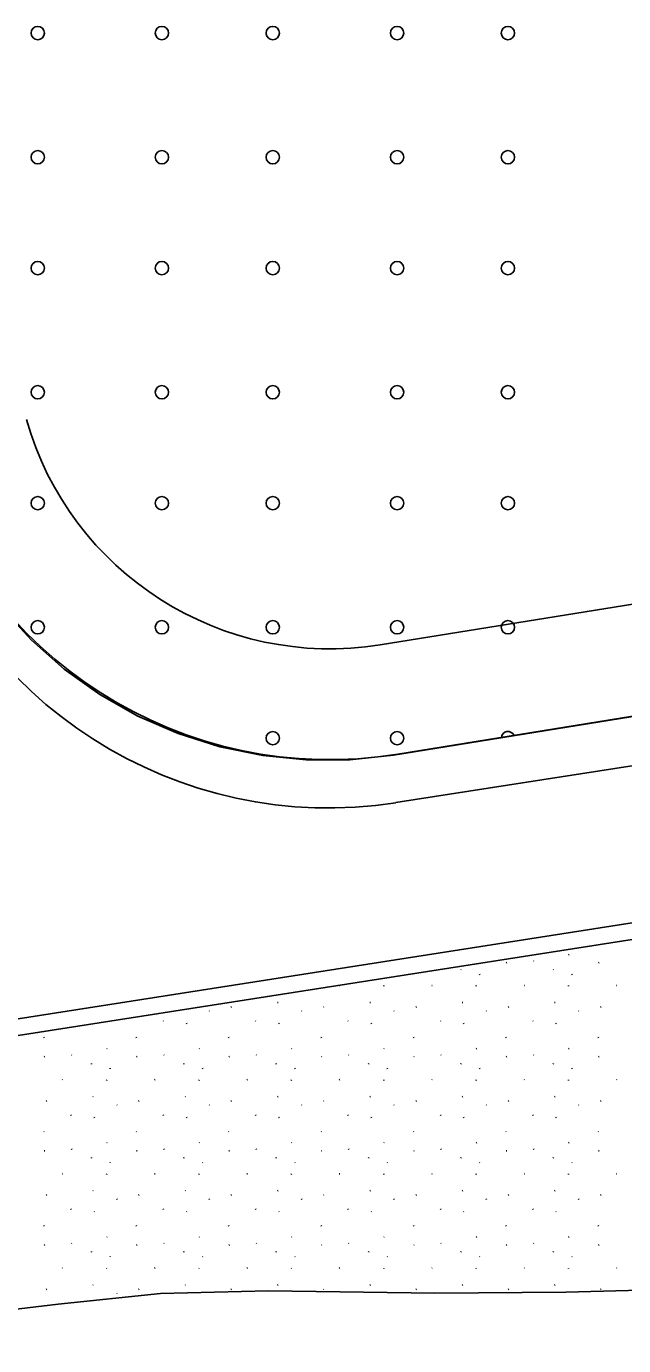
# Model space of a CAD drawing. Extents: x 419396 to 421519, y 4453567 to 4456767.
# Drawn here: x 420494.7 to 420548.6, y 4454909.9 to 4455028.8 of the extents above; entities that cross this region are included whole.
import ezdxf

# ---------------------------------------------------------------- set-up
doc = ezdxf.new("R2010")
doc.units = 0
for name, color, linetype in [('0_KADASTRO', 7, 'Continuous'), ('ADAKENARI1000', 7, 'Continuous'), ('F_YAPI_YAKLAŞMA', 7, 'Continuous'), ('KALDIRIM', 7, 'Continuous'), ('Level 33', 7, 'Continuous'), ('Level 41', 7, 'Continuous')]:
    doc.layers.add(name, color=color, linetype=linetype)

msp = doc.modelspace()

# ---------------------------------------------------------------- linework, layer by layer
at = {"layer": '0_KADASTRO'}
for p, q in [((420492.53, 4454976.39), (420495.2, 4454973.49)), ((420495.2, 4454973.49), (420498.16, 4454970.88)), ((420527.86, 4454963.12), (420588.57, 4454972.94)), ((420498.16, 4454970.88), (420501.38, 4454968.59)), ((420501.38, 4454968.59), (420504.81, 4454966.64)), ((420504.81, 4454966.64), (420508.43, 4454965.06)), ((420508.43, 4454965.06), (420512.19, 4454963.87)), ((420512.19, 4454963.87), (420516.06, 4454963.07)), ((420516.06, 4454963.07), (420519.98, 4454962.68)), ((420519.98, 4454962.68), (420523.93, 4454962.7)), ((420523.93, 4454962.7), (420527.86, 4454963.12))]:
    msp.add_line(p, q, dxfattribs=at)
at = {"layer": 'ADAKENARI1000'}
for p, q in [((420593.54, 4454973.74), (420528.25, 4454963.19)), ((420583.96, 4454951.88), (420334.51, 4454912.87)), ((420516.59, 4454914.79), (420506.84, 4454914.56)), ((420531.59, 4454914.58), (420516.59, 4454914.79)), ((420556.71, 4454915.05), (420543.4, 4454914.67)), ((420497.6, 4454913.58), (420488.38, 4454912.51)), ((420506.84, 4454914.56), (420497.6, 4454913.58)), ((420543.4, 4454914.67), (420531.59, 4454914.58))]:
    msp.add_line(p, q, dxfattribs=at)
msp.add_arc((420522.12, 4455001.15), 38.45, 195.8222, 279.1801, dxfattribs=at)
at = {"layer": 'F_YAPI_YAKLAŞMA'}
msp.add_line((420592.91, 4454983.77), (420526.66, 4454973.06), dxfattribs=at)
msp.add_arc((420522.12, 4455001.15), 28.45, 195.8222, 279.1801, dxfattribs=at)
at = {"layer": 'KALDIRIM'}
for p, q in [((420569.47, 4454965.3), (420528.08, 4454958.83)), ((420583.72, 4454953.36), (420305.55, 4454909.85))]:
    msp.add_line(p, q, dxfattribs=at)
msp.add_arc((420521.99, 4454997.75), 39.4, 195.8222, 278.8885, dxfattribs=at)
at = {"layer": 'Level 33'}
for centre in [(420495.77, 4455028.24), (420506.97, 4455028.24), (420516.97, 4455028.24), (420528.18, 4455028.24), (420538.18, 4455028.24), (420495.77, 4455017.04), (420506.97, 4455017.04), (420516.97, 4455017.04), (420528.18, 4455017.04), (420538.18, 4455017.04), (420495.77, 4455007.04), (420506.97, 4455007.04), (420516.97, 4455007.04), (420528.18, 4455007.04), (420538.18, 4455007.04), (420495.77, 4454995.84), (420506.97, 4454995.84), (420516.97, 4454995.84), (420528.18, 4454995.84), (420538.18, 4454995.84), (420495.77, 4454985.84), (420506.97, 4454985.84), (420516.97, 4454985.84), (420528.18, 4454985.84), (420538.18, 4454985.84), (420495.77, 4454974.64), (420506.97, 4454974.64), (420516.97, 4454974.64), (420528.18, 4454974.64), (420538.18, 4454974.64), (420516.97, 4454964.64), (420528.18, 4454964.64)]:
    msp.add_circle(centre, 0.6, dxfattribs=at)
msp.add_arc((420538.18, 4454964.64), 0.6, 23.9262, 174.434, dxfattribs=at)
at = {"layer": 'Level 41'}
for p, q in [((420540.47, 4454944.57), (420540.5, 4454944.53)), ((420543.69, 4454945.14), (420543.65, 4454945.11)), ((420533.94, 4454943.74), (420533.95, 4454943.79)), ((420535.61, 4454943.36), (420535.64, 4454943.31)), ((420538.07, 4454944.41), (420538.02, 4454944.38)), ((420542.27, 4454943.74), (420542.28, 4454943.79)), ((420543.95, 4454943.36), (420543.97, 4454943.31)), ((420546.4, 4454944.41), (420546.35, 4454944.38)), ((420523.01, 4454942.34), (420522.96, 4454942.32)), ((420526.98, 4454942.27), (420526.98, 4454942.32)), ((420531.34, 4454942.34), (420531.3, 4454942.32)), ((420535.31, 4454942.27), (420535.32, 4454942.32)), ((420539.67, 4454942.34), (420539.63, 4454942.32)), ((420543.64, 4454942.27), (420543.65, 4454942.32)), ((420548.01, 4454942.34), (420547.96, 4454942.32)), ((420511.23, 4454940.06), (420511.25, 4454940.02)), ((420513.25, 4454940.41), (420513.2, 4454940.39)), ((420517.44, 4454940.81), (420517.39, 4454940.79)), ((420519.56, 4454940.06), (420519.59, 4454940.02)), ((420521.58, 4454940.41), (420521.54, 4454940.39)), ((420525.77, 4454940.81), (420525.73, 4454940.79)), ((420527.89, 4454940.06), (420527.92, 4454940.02)), ((420529.92, 4454940.41), (420529.87, 4454940.39)), ((420534.11, 4454940.81), (420534.06, 4454940.79)), ((420536.22, 4454940.06), (420536.25, 4454940.02)), ((420538.25, 4454940.41), (420538.2, 4454940.39)), ((420542.44, 4454940.81), (420542.39, 4454940.79)), ((420544.55, 4454940.06), (420544.58, 4454940.02)), ((420546.58, 4454940.41), (420546.53, 4454940.39)), ((420507.09, 4454939.16), (420507.12, 4454939.11)), ((420509.18, 4454938.94), (420509.21, 4454938.89)), ((420515.42, 4454939.16), (420515.45, 4454939.11)), ((420517.51, 4454938.94), (420517.54, 4454938.89)), ((420523.75, 4454939.16), (420523.78, 4454939.11)), ((420525.84, 4454938.94), (420525.87, 4454938.89)), ((420532.09, 4454939.16), (420532.12, 4454939.11)), ((420534.18, 4454938.94), (420534.2, 4454938.89)), ((420540.42, 4454939.16), (420540.45, 4454939.11)), ((420542.51, 4454938.94), (420542.54, 4454938.89)), ((420496.32, 4454937.66), (420496.35, 4454937.62)), ((420504.65, 4454937.66), (420504.68, 4454937.62)), ((420512.99, 4454937.66), (420513.01, 4454937.62)), ((420521.32, 4454937.66), (420521.35, 4454937.62)), ((420529.65, 4454937.66), (420529.68, 4454937.62)), ((420537.98, 4454937.66), (420538.01, 4454937.62)), ((420546.32, 4454937.66), (420546.34, 4454937.62)), ((420502.03, 4454936.65), (420501.99, 4454936.62)), ((420510.37, 4454936.65), (420510.32, 4454936.62)), ((420518.7, 4454936.65), (420518.65, 4454936.62)), ((420527.03, 4454936.65), (420526.98, 4454936.62)), ((420535.36, 4454936.65), (420535.32, 4454936.62)), ((420543.69, 4454936.65), (420543.65, 4454936.62)), ((420496.4, 4454935.92), (420496.36, 4454935.9)), ((420498.81, 4454936.08), (420498.84, 4454936.04)), ((420500.61, 4454935.25), (420500.62, 4454935.3)), ((420504.74, 4454935.92), (420504.69, 4454935.9)), ((420507.14, 4454936.08), (420507.17, 4454936.04)), ((420508.94, 4454935.25), (420508.95, 4454935.3)), ((420513.07, 4454935.92), (420513.02, 4454935.9)), ((420515.48, 4454936.08), (420515.51, 4454936.04)), ((420517.28, 4454935.25), (420517.28, 4454935.3)), ((420521.4, 4454935.92), (420521.35, 4454935.9)), ((420523.81, 4454936.08), (420523.84, 4454936.04)), ((420525.61, 4454935.25), (420525.62, 4454935.3)), ((420529.73, 4454935.92), (420529.69, 4454935.9)), ((420532.14, 4454936.08), (420532.17, 4454936.04)), ((420533.94, 4454935.25), (420533.95, 4454935.3)), ((420538.07, 4454935.92), (420538.02, 4454935.9)), ((420540.47, 4454936.08), (420540.5, 4454936.04)), ((420542.27, 4454935.25), (420542.28, 4454935.3)), ((420546.4, 4454935.92), (420546.35, 4454935.9)), ((420498.01, 4454933.85), (420497.97, 4454933.83)), ((420501.98, 4454933.78), (420501.99, 4454933.83)), ((420502.29, 4454934.87), (420502.31, 4454934.82)), ((420506.35, 4454933.85), (420506.3, 4454933.83)), ((420510.31, 4454933.78), (420510.32, 4454933.83)), ((420510.62, 4454934.87), (420510.65, 4454934.82)), ((420514.68, 4454933.85), (420514.63, 4454933.83)), ((420518.64, 4454933.78), (420518.65, 4454933.83)), ((420518.95, 4454934.87), (420518.98, 4454934.82)), ((420523.01, 4454933.85), (420522.96, 4454933.83)), ((420526.98, 4454933.78), (420526.98, 4454933.83)), ((420527.28, 4454934.87), (420527.31, 4454934.82)), ((420531.34, 4454933.85), (420531.3, 4454933.83)), ((420535.31, 4454933.78), (420535.32, 4454933.83)), ((420535.61, 4454934.87), (420535.64, 4454934.82)), ((420539.67, 4454933.85), (420539.63, 4454933.83)), ((420543.64, 4454933.78), (420543.65, 4454933.83)), ((420543.95, 4454934.87), (420543.97, 4454934.82)), ((420548.01, 4454933.85), (420547.96, 4454933.83)), ((420496.59, 4454931.92), (420496.54, 4454931.9)), ((420500.78, 4454932.32), (420500.73, 4454932.3)), ((420502.89, 4454931.57), (420502.92, 4454931.53)), ((420504.92, 4454931.92), (420504.87, 4454931.9)), ((420509.11, 4454932.32), (420509.06, 4454932.3)), ((420511.23, 4454931.57), (420511.25, 4454931.53)), ((420513.25, 4454931.92), (420513.2, 4454931.9)), ((420517.44, 4454932.32), (420517.39, 4454932.3)), ((420519.56, 4454931.57), (420519.59, 4454931.53)), ((420521.58, 4454931.92), (420521.54, 4454931.9)), ((420525.77, 4454932.32), (420525.73, 4454932.3)), ((420527.89, 4454931.57), (420527.92, 4454931.53)), ((420529.92, 4454931.92), (420529.87, 4454931.9)), ((420534.11, 4454932.32), (420534.06, 4454932.3)), ((420536.22, 4454931.57), (420536.25, 4454931.53)), ((420538.25, 4454931.92), (420538.2, 4454931.9)), ((420542.44, 4454932.32), (420542.39, 4454932.3)), ((420544.55, 4454931.57), (420544.58, 4454931.53)), ((420546.58, 4454931.92), (420546.53, 4454931.9)), ((420498.76, 4454930.67), (420498.79, 4454930.62)), ((420500.85, 4454930.45), (420500.88, 4454930.4)), ((420507.09, 4454930.67), (420507.12, 4454930.62)), ((420509.18, 4454930.45), (420509.21, 4454930.4)), ((420515.42, 4454930.67), (420515.45, 4454930.62)), ((420517.51, 4454930.45), (420517.54, 4454930.4)), ((420523.75, 4454930.67), (420523.78, 4454930.62)), ((420525.84, 4454930.45), (420525.87, 4454930.4)), ((420532.09, 4454930.67), (420532.12, 4454930.62)), ((420534.18, 4454930.45), (420534.2, 4454930.4)), ((420540.42, 4454930.67), (420540.45, 4454930.62)), ((420542.51, 4454930.45), (420542.54, 4454930.4)), ((420496.32, 4454929.17), (420496.35, 4454929.13)), ((420504.65, 4454929.17), (420504.68, 4454929.13)), ((420512.99, 4454929.17), (420513.01, 4454929.13)), ((420521.32, 4454929.17), (420521.35, 4454929.13)), ((420529.65, 4454929.17), (420529.68, 4454929.13)), ((420537.98, 4454929.17), (420538.01, 4454929.13)), ((420546.32, 4454929.17), (420546.34, 4454929.13)), ((420502.03, 4454928.16), (420501.99, 4454928.14)), ((420510.37, 4454928.16), (420510.32, 4454928.14)), ((420518.7, 4454928.16), (420518.65, 4454928.14)), ((420527.03, 4454928.16), (420526.98, 4454928.14)), ((420535.36, 4454928.16), (420535.32, 4454928.14)), ((420543.69, 4454928.16), (420543.65, 4454928.14)), ((420496.4, 4454927.43), (420496.36, 4454927.41)), ((420498.81, 4454927.59), (420498.84, 4454927.55)), ((420500.61, 4454926.76), (420500.62, 4454926.82)), ((420504.74, 4454927.43), (420504.69, 4454927.41)), ((420507.14, 4454927.59), (420507.17, 4454927.55)), ((420508.94, 4454926.76), (420508.95, 4454926.82)), ((420513.07, 4454927.43), (420513.02, 4454927.41)), ((420515.48, 4454927.59), (420515.51, 4454927.55)), ((420517.28, 4454926.76), (420517.28, 4454926.82)), ((420521.4, 4454927.43), (420521.35, 4454927.41)), ((420523.81, 4454927.59), (420523.84, 4454927.55)), ((420525.61, 4454926.76), (420525.62, 4454926.82)), ((420529.73, 4454927.43), (420529.69, 4454927.41)), ((420532.14, 4454927.59), (420532.17, 4454927.55)), ((420533.94, 4454926.76), (420533.95, 4454926.82)), ((420538.07, 4454927.43), (420538.02, 4454927.41)), ((420540.47, 4454927.59), (420540.5, 4454927.55)), ((420542.27, 4454926.76), (420542.28, 4454926.82)), ((420546.4, 4454927.43), (420546.35, 4454927.41)), ((420502.29, 4454926.38), (420502.31, 4454926.33)), ((420510.62, 4454926.38), (420510.65, 4454926.33)), ((420518.95, 4454926.38), (420518.98, 4454926.33)), ((420527.28, 4454926.38), (420527.31, 4454926.33)), ((420535.61, 4454926.38), (420535.64, 4454926.33)), ((420543.95, 4454926.38), (420543.97, 4454926.33)), ((420498.01, 4454925.36), (420497.97, 4454925.34)), ((420501.98, 4454925.29), (420501.99, 4454925.34)), ((420506.35, 4454925.36), (420506.3, 4454925.34)), ((420510.31, 4454925.29), (420510.32, 4454925.34)), ((420514.68, 4454925.36), (420514.63, 4454925.34)), ((420518.64, 4454925.29), (420518.65, 4454925.34)), ((420523.01, 4454925.36), (420522.96, 4454925.34)), ((420526.98, 4454925.29), (420526.98, 4454925.34)), ((420531.34, 4454925.36), (420531.3, 4454925.34)), ((420535.31, 4454925.29), (420535.32, 4454925.34)), ((420539.67, 4454925.36), (420539.63, 4454925.34)), ((420543.64, 4454925.29), (420543.65, 4454925.34)), ((420548.01, 4454925.36), (420547.96, 4454925.34)), ((420496.59, 4454923.44), (420496.54, 4454923.41)), ((420500.78, 4454923.83), (420500.73, 4454923.81)), ((420504.92, 4454923.44), (420504.87, 4454923.41)), ((420509.11, 4454923.83), (420509.06, 4454923.81)), ((420513.25, 4454923.44), (420513.2, 4454923.41)), ((420517.44, 4454923.83), (420517.39, 4454923.81)), ((420521.58, 4454923.44), (420521.54, 4454923.41)), ((420525.77, 4454923.83), (420525.73, 4454923.81)), ((420529.92, 4454923.44), (420529.87, 4454923.41)), ((420534.11, 4454923.83), (420534.06, 4454923.81)), ((420538.25, 4454923.44), (420538.2, 4454923.41)), ((420542.44, 4454923.83), (420542.39, 4454923.81)), ((420546.58, 4454923.44), (420546.53, 4454923.41)), ((420498.76, 4454922.18), (420498.79, 4454922.14)), ((420500.85, 4454921.96), (420500.88, 4454921.92)), ((420502.89, 4454923.08), (420502.92, 4454923.04)), ((420507.09, 4454922.18), (420507.12, 4454922.14)), ((420509.18, 4454921.96), (420509.21, 4454921.92)), ((420511.23, 4454923.08), (420511.25, 4454923.04)), ((420515.42, 4454922.18), (420515.45, 4454922.14)), ((420517.51, 4454921.96), (420517.54, 4454921.92)), ((420519.56, 4454923.08), (420519.59, 4454923.04)), ((420523.75, 4454922.18), (420523.78, 4454922.14)), ((420525.84, 4454921.96), (420525.87, 4454921.92)), ((420527.89, 4454923.08), (420527.92, 4454923.04)), ((420532.09, 4454922.18), (420532.12, 4454922.14)), ((420534.18, 4454921.96), (420534.2, 4454921.92)), ((420536.22, 4454923.08), (420536.25, 4454923.04)), ((420540.42, 4454922.18), (420540.45, 4454922.14)), ((420542.51, 4454921.96), (420542.54, 4454921.92)), ((420544.55, 4454923.08), (420544.58, 4454923.04)), ((420496.32, 4454920.68), (420496.35, 4454920.64)), ((420502.03, 4454919.67), (420501.99, 4454919.65)), ((420504.65, 4454920.68), (420504.68, 4454920.64)), ((420510.37, 4454919.67), (420510.32, 4454919.65)), ((420512.99, 4454920.68), (420513.01, 4454920.64)), ((420518.7, 4454919.67), (420518.65, 4454919.65)), ((420521.32, 4454920.68), (420521.35, 4454920.64)), ((420527.03, 4454919.67), (420526.98, 4454919.65)), ((420529.65, 4454920.68), (420529.68, 4454920.64)), ((420535.36, 4454919.67), (420535.32, 4454919.65)), ((420537.98, 4454920.68), (420538.01, 4454920.64)), ((420543.69, 4454919.67), (420543.65, 4454919.65)), ((420546.32, 4454920.68), (420546.34, 4454920.64)), ((420496.4, 4454918.94), (420496.36, 4454918.92)), ((420498.81, 4454919.1), (420498.84, 4454919.06)), ((420504.74, 4454918.94), (420504.69, 4454918.92)), ((420507.14, 4454919.1), (420507.17, 4454919.06)), ((420513.07, 4454918.94), (420513.02, 4454918.92)), ((420515.48, 4454919.1), (420515.51, 4454919.06)), ((420521.4, 4454918.94), (420521.35, 4454918.92)), ((420523.81, 4454919.1), (420523.84, 4454919.06)), ((420529.73, 4454918.94), (420529.69, 4454918.92)), ((420532.14, 4454919.1), (420532.17, 4454919.06)), ((420538.07, 4454918.94), (420538.02, 4454918.92)), ((420540.47, 4454919.1), (420540.5, 4454919.06)), ((420546.4, 4454918.94), (420546.35, 4454918.92)), ((420500.61, 4454918.28), (420500.62, 4454918.33)), ((420502.29, 4454917.89), (420502.31, 4454917.85)), ((420508.94, 4454918.28), (420508.95, 4454918.33)), ((420510.62, 4454917.89), (420510.65, 4454917.85)), ((420517.28, 4454918.28), (420517.28, 4454918.33)), ((420518.95, 4454917.89), (420518.98, 4454917.85)), ((420525.61, 4454918.28), (420525.62, 4454918.33)), ((420527.28, 4454917.89), (420527.31, 4454917.85)), ((420533.94, 4454918.28), (420533.95, 4454918.33)), ((420535.61, 4454917.89), (420535.64, 4454917.85)), ((420542.27, 4454918.28), (420542.28, 4454918.33)), ((420543.95, 4454917.89), (420543.97, 4454917.85)), ((420498.01, 4454916.88), (420497.97, 4454916.85)), ((420501.98, 4454916.8), (420501.99, 4454916.85)), ((420506.35, 4454916.88), (420506.3, 4454916.85)), ((420510.31, 4454916.8), (420510.32, 4454916.85)), ((420514.68, 4454916.88), (420514.63, 4454916.85)), ((420518.64, 4454916.8), (420518.65, 4454916.85)), ((420523.01, 4454916.88), (420522.96, 4454916.85)), ((420526.98, 4454916.8), (420526.98, 4454916.85)), ((420531.34, 4454916.88), (420531.3, 4454916.85)), ((420535.31, 4454916.8), (420535.32, 4454916.85)), ((420539.67, 4454916.88), (420539.63, 4454916.85)), ((420543.64, 4454916.8), (420543.65, 4454916.85)), ((420548.01, 4454916.88), (420547.96, 4454916.85)), ((420496.59, 4454914.95), (420496.54, 4454914.92)), ((420500.78, 4454915.34), (420500.73, 4454915.32)), ((420504.92, 4454914.95), (420504.87, 4454914.92)), ((420509.11, 4454915.34), (420509.06, 4454915.32)), ((420513.25, 4454914.95), (420513.2, 4454914.92)), ((420517.44, 4454915.34), (420517.39, 4454915.32)), ((420521.58, 4454914.95), (420521.54, 4454914.92)), ((420525.77, 4454915.34), (420525.73, 4454915.32)), ((420529.92, 4454914.95), (420529.87, 4454914.92)), ((420534.11, 4454915.34), (420534.06, 4454915.32)), ((420538.25, 4454914.95), (420538.2, 4454914.92)), ((420542.44, 4454915.34), (420542.39, 4454915.32)), ((420546.58, 4454914.95), (420546.53, 4454914.92)), ((420502.89, 4454914.59), (420502.92, 4454914.55))]:
    msp.add_line(p, q, dxfattribs=at)

doc.saveas('drawing.dxf')
